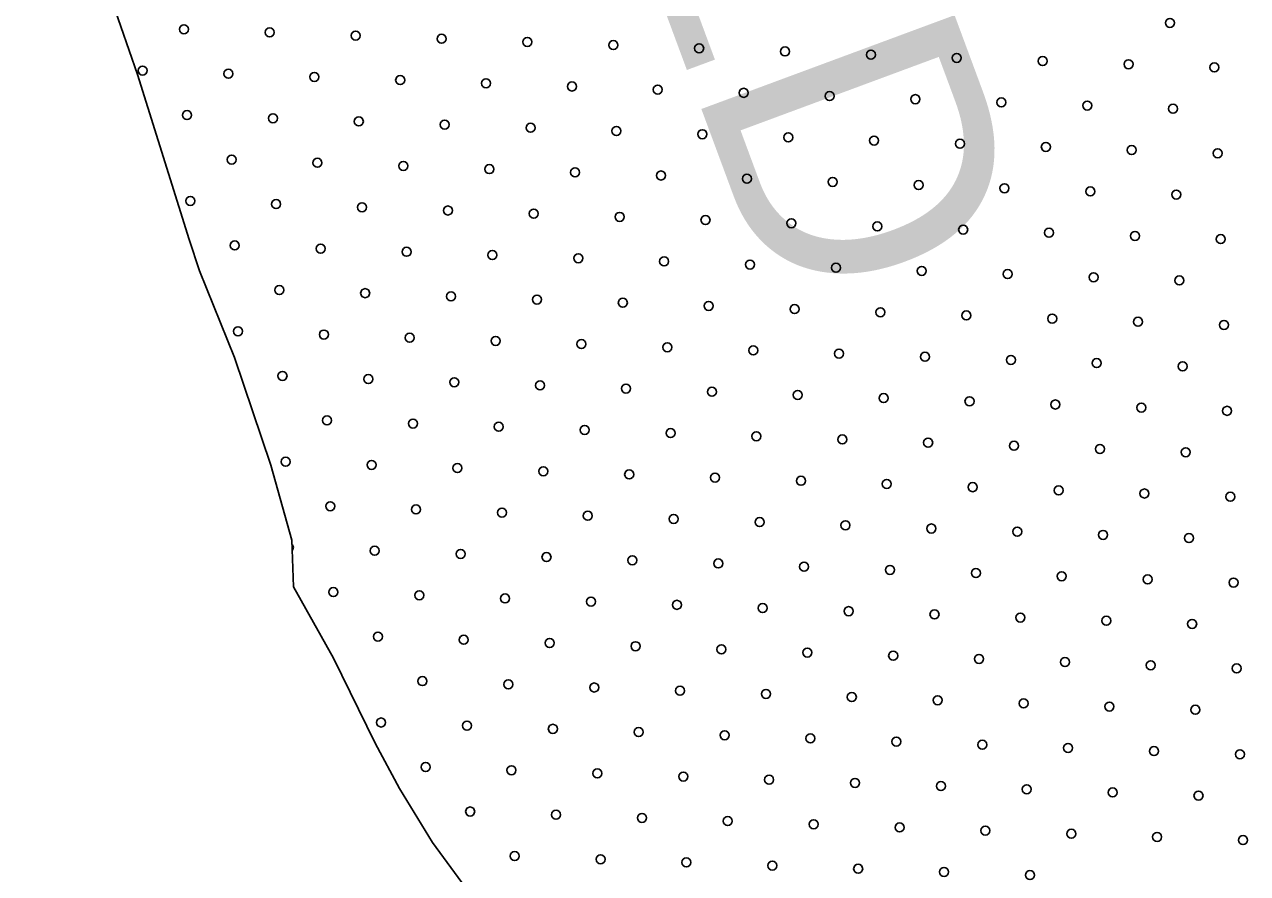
# Model space of a CAD drawing. Extents: x 1612280 to 1883141, y 560852 to 780851.
# Drawn here: x 1778683 to 1781554, y 700153 to 702146 of the extents above; entities that cross this region are included whole.
import ezdxf

# ---------------------------------------------------------------- set-up
doc = ezdxf.new("R2010")
doc.units = 0
for name, color, linetype in [('DESIGN - DRAINAGE - Bridges', 7, 'Continuous'), ('DESIGN - SCRATCH - User 1', 7, 'Continuous'), ('DESIGN - TRAFFIC CONTROL PERMANENT - Pavement Marking Text', 7, 'Continuous')]:
    doc.layers.add(name, color=color, linetype=linetype)

msp = doc.modelspace()

# ---------------------------------------------------------------- linework, layer by layer
at = {"layer": 'DESIGN - SCRATCH - User 1'}
msp.add_lwpolyline([(1779718.1, 700119.8), (1779640.6, 700225.9), (1779563.1, 700352.3), (1779506.1, 700458.4), (1779408.2, 700658.3), (1779314.4, 700825.6), (1779310.3, 700935.8), (1779261.4, 701111.2), (1779175.8, 701364.2), (1779094.2, 701568.2), (1779069.8, 701641.6), (1778948.1, 702028.8), (1778830.7, 702368.1), (1778748.1, 702655.1), (1778717.7, 702907.4), (1778717.7, 703298.8), (1778709, 703646.8), (1778682.9, 704073)], dxfattribs=at)
msp.add_lwpolyline([(1779718.1, 700119.8), (1779640.6, 700225.9), (1779563.1, 700352.3), (1779506.1, 700458.4), (1779408.2, 700658.3), (1779314.4, 700825.6), (1779310.3, 700935.8), (1779261.4, 701111.2), (1779175.8, 701364.2), (1779094.2, 701568.2), (1779069.8, 701641.6), (1778948.1, 702028.8), (1778830.7, 702368.1), (1778748.1, 702655.1), (1778717.7, 702907.4), (1778717.7, 703298.8), (1778709, 703646.8), (1778682.9, 704073)], dxfattribs=at)
at = {"layer": 'DESIGN - TRAFFIC CONTROL PERMANENT - Pavement Marking Text'}
for centre in [(1779057.2, 702135.1), (1779057.2, 702135.1), (1779258.8, 702127.7), (1779258.8, 702127.7), (1781372, 702150.1), (1781372, 702150.1), (1779460.4, 702120.2), (1779460.4, 702120.2), (1779662.1, 702112.7), (1779662.1, 702112.7), (1779863.7, 702105.3), (1779863.7, 702105.3), (1780065.3, 702097.8), (1780065.3, 702097.8), (1780266.9, 702090.3), (1780266.9, 702090.3), (1780468.5, 702082.9), (1780468.5, 702082.9), (1780670.1, 702075.4), (1780670.1, 702075.4), (1780871.7, 702067.9), (1780871.7, 702067.9), (1781073.3, 702060.5), (1781073.3, 702060.5), (1781274.9, 702053), (1781274.9, 702053), (1781476.5, 702045.5), (1781476.5, 702045.5), (1778960.2, 702038.1), (1778960.2, 702038.1), (1779161.8, 702030.6), (1779161.8, 702030.6), (1779363.4, 702023.1), (1779363.4, 702023.1), (1779565, 702015.7), (1779565, 702015.7), (1779766.6, 702008.2), (1779766.6, 702008.2), (1779968.2, 702000.7), (1779968.2, 702000.7), (1780169.8, 701993.3), (1780169.8, 701993.3), (1780371.4, 701985.8), (1780371.4, 701985.8), (1780573, 701978.3), (1780573, 701978.3), (1780774.6, 701970.9), (1780774.6, 701970.9), (1780976.3, 701963.4), (1780976.3, 701963.4), (1781177.9, 701955.9), (1781177.9, 701955.9), (1779064.7, 701933.5), (1779064.7, 701933.5), (1781379.5, 701948.5), (1781379.5, 701948.5), (1779266.3, 701926.1), (1779266.3, 701926.1), (1779467.9, 701918.6), (1779467.9, 701918.6), (1779669.5, 701911.1), (1779669.5, 701911.1), (1779871.1, 701903.7), (1779871.1, 701903.7), (1780072.7, 701896.2), (1780072.7, 701896.2), (1780274.4, 701888.7), (1780274.4, 701888.7), (1780476, 701881.3), (1780476, 701881.3), (1780677.6, 701873.8), (1780677.6, 701873.8), (1780879.2, 701866.3), (1780879.2, 701866.3), (1781080.8, 701858.9), (1781080.8, 701858.9), (1781282.4, 701851.4), (1781282.4, 701851.4), (1781484, 701843.9), (1781484, 701843.9), (1779169.2, 701829), (1779169.2, 701829), (1779370.8, 701821.5), (1779370.8, 701821.5), (1779572.5, 701814.1), (1779572.5, 701814.1), (1779774.1, 701806.6), (1779774.1, 701806.6), (1779975.7, 701799.1), (1779975.7, 701799.1), (1780177.3, 701791.7), (1780177.3, 701791.7), (1780378.9, 701784.2), (1780378.9, 701784.2), (1780580.5, 701776.7), (1780580.5, 701776.7), (1780782.1, 701769.3), (1780782.1, 701769.3), (1780983.7, 701761.8), (1780983.7, 701761.8), (1781185.3, 701754.3), (1781185.3, 701754.3), (1779072.2, 701731.9), (1779072.2, 701731.9), (1781386.9, 701746.9), (1781386.9, 701746.9), (1779273.8, 701724.5), (1779273.8, 701724.5), (1779475.4, 701717), (1779475.4, 701717), (1779677, 701709.5), (1779677, 701709.5), (1779878.6, 701702.1), (1779878.6, 701702.1), (1780080.2, 701694.6), (1780080.2, 701694.6), (1780281.8, 701687.1), (1780281.8, 701687.1), (1780483.4, 701679.7), (1780483.4, 701679.7), (1780685, 701672.2), (1780685, 701672.2), (1780886.7, 701664.7), (1780886.7, 701664.7), (1781088.3, 701657.3), (1781088.3, 701657.3), (1781289.9, 701649.8), (1781289.9, 701649.8), (1781491.5, 701642.3), (1781491.5, 701642.3), (1779176.7, 701627.4), (1779176.7, 701627.4), (1779378.3, 701619.9), (1779378.3, 701619.9), (1779579.9, 701612.5), (1779579.9, 701612.5), (1779781.5, 701605), (1779781.5, 701605), (1779983.1, 701597.5), (1779983.1, 701597.5), (1780184.7, 701590.1), (1780184.7, 701590.1), (1780386.4, 701582.6), (1780386.4, 701582.6), (1780588, 701575.1), (1780588, 701575.1), (1780789.6, 701567.7), (1780789.6, 701567.7), (1780991.2, 701560.2), (1780991.2, 701560.2), (1781192.8, 701552.7), (1781192.8, 701552.7), (1781394.4, 701545.3), (1781394.4, 701545.3), (1779281.2, 701522.8), (1779281.2, 701522.8), (1779482.8, 701515.4), (1779482.8, 701515.4), (1779684.5, 701507.9), (1779684.5, 701507.9), (1779886.1, 701500.4), (1779886.1, 701500.4), (1780087.7, 701493), (1780087.7, 701493), (1780289.3, 701485.5), (1780289.3, 701485.5), (1780490.9, 701478), (1780490.9, 701478), (1780692.5, 701470.6), (1780692.5, 701470.6), (1780894.1, 701463.1), (1780894.1, 701463.1), (1781095.7, 701455.6), (1781095.7, 701455.6), (1781297.3, 701448.2), (1781297.3, 701448.2), (1781498.9, 701440.7), (1781498.9, 701440.7), (1779184.2, 701425.8), (1779184.2, 701425.8), (1779385.8, 701418.3), (1779385.8, 701418.3), (1779587.4, 701410.8), (1779587.4, 701410.8), (1779789, 701403.4), (1779789, 701403.4), (1779990.6, 701395.9), (1779990.6, 701395.9), (1780192.2, 701388.4), (1780192.2, 701388.4), (1780393.8, 701381), (1780393.8, 701381), (1780595.4, 701373.5), (1780595.4, 701373.5), (1780797, 701366), (1780797, 701366), (1780998.7, 701358.6), (1780998.7, 701358.6), (1781200.3, 701351.1), (1781200.3, 701351.1), (1781401.9, 701343.6), (1781401.9, 701343.6), (1779288.7, 701321.2), (1779288.7, 701321.2), (1779490.3, 701313.8), (1779490.3, 701313.8), (1779691.9, 701306.3), (1779691.9, 701306.3), (1779893.5, 701298.8), (1779893.5, 701298.8), (1780095.1, 701291.4), (1780095.1, 701291.4), (1780296.8, 701283.9), (1780296.8, 701283.9), (1780498.4, 701276.4), (1780498.4, 701276.4), (1780700, 701269), (1780700, 701269), (1780901.6, 701261.5), (1780901.6, 701261.5), (1781103.2, 701254), (1781103.2, 701254), (1781304.8, 701246.6), (1781304.8, 701246.6), (1781506.4, 701239.1), (1781506.4, 701239.1), (1779393.2, 701216.7), (1779393.2, 701216.7), (1779594.9, 701209.2), (1779594.9, 701209.2), (1779796.5, 701201.8), (1779796.5, 701201.8), (1779998.1, 701194.3), (1779998.1, 701194.3), (1780199.7, 701186.8), (1780199.7, 701186.8), (1780401.3, 701179.4), (1780401.3, 701179.4), (1780602.9, 701171.9), (1780602.9, 701171.9), (1780804.5, 701164.4), (1780804.5, 701164.4), (1781006.1, 701157), (1781006.1, 701157), (1781207.7, 701149.5), (1781207.7, 701149.5), (1781409.3, 701142), (1781409.3, 701142), (1779296.2, 701119.6), (1779296.2, 701119.6), (1779497.8, 701112.2), (1779497.8, 701112.2), (1779699.4, 701104.7), (1779699.4, 701104.7), (1779901, 701097.2), (1779901, 701097.2), (1780102.6, 701089.8), (1780102.6, 701089.8), (1780304.2, 701082.3), (1780304.2, 701082.3), (1780505.8, 701074.8), (1780505.8, 701074.8), (1780707.4, 701067.4), (1780707.4, 701067.4), (1780909.1, 701059.9), (1780909.1, 701059.9), (1781110.7, 701052.4), (1781110.7, 701052.4), (1781312.3, 701045), (1781312.3, 701045), (1781513.9, 701037.5), (1781513.9, 701037.5), (1779400.7, 701015.1), (1779400.7, 701015.1), (1779602.3, 701007.6), (1779602.3, 701007.6), (1779803.9, 701000.2), (1779803.9, 701000.2), (1780005.5, 700992.7), (1780005.5, 700992.7), (1780207.2, 700985.2), (1780207.2, 700985.2), (1780408.8, 700977.8), (1780408.8, 700977.8), (1780610.4, 700970.3), (1780610.4, 700970.3), (1780812, 700962.8), (1780812, 700962.8), (1781013.6, 700955.4), (1781013.6, 700955.4), (1781215.2, 700947.9), (1781215.2, 700947.9), (1781416.8, 700940.4), (1781416.8, 700940.4), (1779505.2, 700910.6), (1779505.2, 700910.6), (1779706.9, 700903.1), (1779706.9, 700903.1), (1779908.5, 700895.6), (1779908.5, 700895.6), (1780110.1, 700888.2), (1780110.1, 700888.2), (1780311.7, 700880.7), (1780311.7, 700880.7), (1780513.3, 700873.2), (1780513.3, 700873.2), (1780714.9, 700865.7), (1780714.9, 700865.7), (1780916.5, 700858.3), (1780916.5, 700858.3), (1781118.1, 700850.8), (1781118.1, 700850.8), (1781319.7, 700843.3), (1781319.7, 700843.3), (1781521.4, 700835.9), (1781521.4, 700835.9), (1779408.2, 700813.5), (1779408.2, 700813.5), (1779609.8, 700806), (1779609.8, 700806), (1779811.4, 700798.5), (1779811.4, 700798.5), (1780013, 700791.1), (1780013, 700791.1), (1780214.6, 700783.6), (1780214.6, 700783.6), (1780416.2, 700776.1), (1780416.2, 700776.1), (1780617.8, 700768.7), (1780617.8, 700768.7), (1780819.4, 700761.2), (1780819.4, 700761.2), (1781021.1, 700753.7), (1781021.1, 700753.7), (1781222.7, 700746.3), (1781222.7, 700746.3), (1781424.3, 700738.8), (1781424.3, 700738.8), (1779512.7, 700708.9), (1779512.7, 700708.9), (1779714.3, 700701.5), (1779714.3, 700701.5), (1779915.9, 700694), (1779915.9, 700694), (1780117.5, 700686.5), (1780117.5, 700686.5), (1780319.2, 700679.1), (1780319.2, 700679.1), (1780520.8, 700671.6), (1780520.8, 700671.6), (1780722.4, 700664.1), (1780722.4, 700664.1), (1780924, 700656.7), (1780924, 700656.7), (1781125.6, 700649.2), (1781125.6, 700649.2), (1781327.2, 700641.7), (1781327.2, 700641.7), (1781528.8, 700634.3), (1781528.8, 700634.3), (1779617.3, 700604.4), (1779617.3, 700604.4), (1779818.9, 700596.9), (1779818.9, 700596.9), (1780020.5, 700589.5), (1780020.5, 700589.5), (1780222.1, 700582), (1780222.1, 700582), (1780423.7, 700574.5), (1780423.7, 700574.5), (1780625.3, 700567.1), (1780625.3, 700567.1), (1780826.9, 700559.6), (1780826.9, 700559.6), (1781028.5, 700552.1), (1781028.5, 700552.1), (1781230.1, 700544.7), (1781230.1, 700544.7), (1781431.7, 700537.2), (1781431.7, 700537.2), (1779520.2, 700507.3), (1779520.2, 700507.3), (1779721.8, 700499.9), (1779721.8, 700499.9), (1779923.4, 700492.4), (1779923.4, 700492.4), (1780125, 700484.9), (1780125, 700484.9), (1780326.6, 700477.5), (1780326.6, 700477.5), (1780528.2, 700470), (1780528.2, 700470), (1780729.8, 700462.5), (1780729.8, 700462.5), (1780931.5, 700455.1), (1780931.5, 700455.1), (1781133.1, 700447.6), (1781133.1, 700447.6), (1781334.7, 700440.1), (1781334.7, 700440.1), (1781536.3, 700432.7), (1781536.3, 700432.7), (1779624.7, 700402.8), (1779624.7, 700402.8), (1779826.3, 700395.3), (1779826.3, 700395.3), (1780027.9, 700387.9), (1780027.9, 700387.9), (1780229.6, 700380.4), (1780229.6, 700380.4), (1780431.2, 700372.9), (1780431.2, 700372.9), (1780632.8, 700365.5), (1780632.8, 700365.5), (1780834.4, 700358), (1780834.4, 700358), (1781036, 700350.5), (1781036, 700350.5), (1781237.6, 700343.1), (1781237.6, 700343.1), (1781439.2, 700335.6), (1781439.2, 700335.6), (1779729.3, 700298.3), (1779729.3, 700298.3), (1779930.9, 700290.8), (1779930.9, 700290.8), (1780132.5, 700283.3), (1780132.5, 700283.3), (1780334.1, 700275.9), (1780334.1, 700275.9), (1780535.7, 700268.4), (1780535.7, 700268.4), (1780737.3, 700260.9), (1780737.3, 700260.9), (1780938.9, 700253.5), (1780938.9, 700253.5), (1781140.5, 700246), (1781140.5, 700246), (1781342.1, 700238.5), (1781342.1, 700238.5), (1781543.8, 700231.1), (1781543.8, 700231.1), (1779833.8, 700193.7), (1779833.8, 700193.7), (1780035.4, 700186.2), (1780035.4, 700186.2), (1780237, 700178.8), (1780237, 700178.8), (1780438.6, 700171.3), (1780438.6, 700171.3), (1780640.2, 700163.8), (1780640.2, 700163.8), (1780841.8, 700156.4), (1780841.8, 700156.4), (1781043.5, 700148.9), (1781043.5, 700148.9)]:
    msp.add_circle(centre, 10.6, dxfattribs=at)
msp.add_arc((1779303.6, 700918), 10.6, 316.2268, 48.0185, dxfattribs=at)

# ---------------------------------------------------------------- texts
at = {"layer": 'DESIGN - DRAINAGE - Bridges'}
msp.add_text('(OLD', height=634.01, rotation=290.3412, dxfattribs=at).set_placement((1779756.6, 703338.2))
msp.add_text('(OLD', height=634.01, rotation=290.3412, dxfattribs=at).set_placement((1779756.6, 703338.2))

doc.saveas('drawing.dxf')
